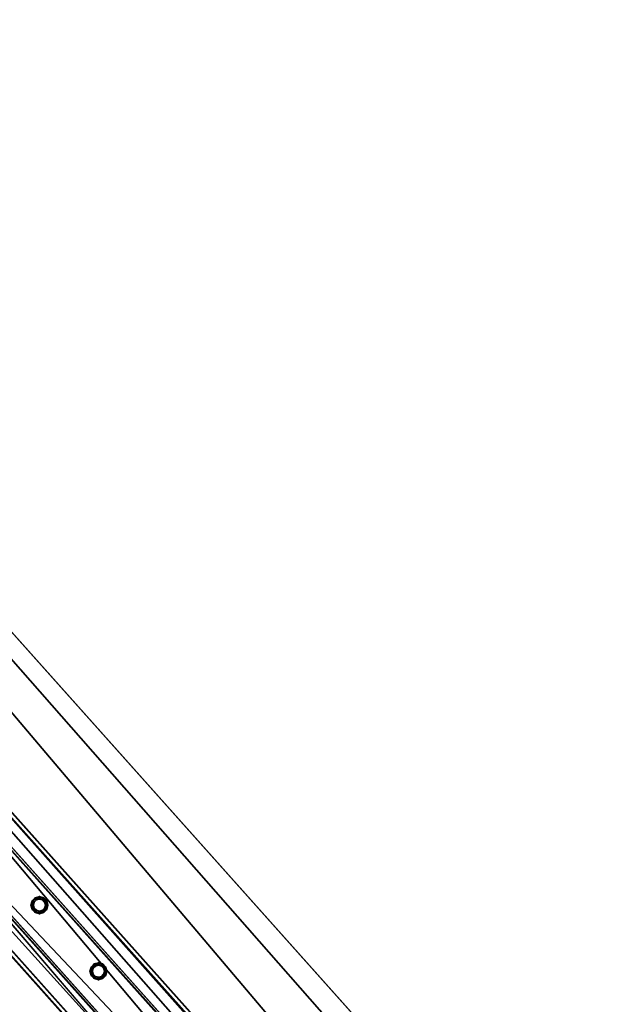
# Model space of a CAD drawing. Header units: millimetres. Extents: x 93711086 to 93775423, y 1247239064 to 1247319365.
# Tile 487 of 656: x 93722165 to 93722890, y 1247302796 to 1247304025. Entities that reach past the tile are written whole.
import ezdxf

# ---------------------------------------------------------------- set-up
doc = ezdxf.new("R2010")
doc.units = ezdxf.units.MM
doc.layers.add('BEAM', color=7, linetype='Continuous')
doc.layers.add('CONCRETE_ITEM', color=7, linetype='Continuous')

# ---------------------------------------------------------------- blocks, each defined once
blk = doc.blocks.new('15e559d2-59c4-40a1-8e6d-a9da91616b05')
at = {"color": 0, "transparency": 16777216}
mesh = blk.add_polyface(dxfattribs=at)
corners = [(93732402.8, 1247290959.4, 3988.8), (93732402.8, 1247290959.4, 4305.5), (93730959.6, 1247289572.9, 3633.7), (93730959.6, 1247289572.9, 3317), (93720519.9, 1247305091.1, 5616.6), (93732598.2, 1247291566.3, 4023.2), (93720299, 1247305338.5, 5063.5), (93732619.6, 1247291542.4, 4593.2), (93720317.4, 1247305317.9, 5553.6), (93732199.2, 1247291187.4, 4322.7), (93720106.2, 1247304728.6, 5525.8), (93719900, 1247304959.5, 5363), (93732205.9, 1247291179.8, 4502.5), (93719903.7, 1247304955.3, 5462.8), (93720167.2, 1247305212.8, 5169.7), (93732187.3, 1247291200.6, 4007), (93718371.4, 1247303668.6, 4381.7), (93732466.4, 1247291440.6, 4129.5), (93732486.7, 1247291466, 4033.2), (93720187.5, 1247305238.1, 5073.5), (93732260.8, 1247291223.5, 4572.4), (93720161.1, 1247304772.3, 5595.7), (93719958.6, 1247304999, 5532.7), (93718383.3, 1247303655.3, 4697.4)]
mesh.append_faces([[corners[k] for k in face] for face in [(0, 1, 2, 0), (2, 3, 0, 2), (4, 5, 6, 4), (4, 7, 5, 4), (6, 8, 4, 6), (9, 10, 11, 9), (10, 9, 12, 10), (13, 11, 10, 13), (3, 14, 15, 3), (3, 16, 14, 3), (17, 15, 14, 17), (15, 0, 3, 15), (18, 17, 19, 18), (14, 19, 17, 14), (5, 18, 6, 5), (19, 6, 18, 19), (20, 7, 4, 20), (4, 21, 20, 4), (12, 20, 21, 12), (21, 10, 12, 21), (22, 21, 4, 22), (4, 8, 22, 4), (10, 21, 13, 10), (22, 13, 21, 22), (2, 9, 23, 2), (9, 2, 1, 9), (11, 23, 9, 11), (23, 14, 16, 23), (13, 8, 11, 13), (8, 13, 22, 8), (23, 11, 14, 23), (14, 8, 6, 14), (8, 14, 11, 8), (6, 19, 14, 6), (20, 12, 9, 20), (20, 17, 7, 20), (17, 20, 9, 17), (5, 7, 17, 5), (15, 17, 9, 15), (18, 5, 17, 18), (3, 2, 16, 3), (23, 16, 2, 23), (0, 15, 1, 0), (9, 1, 15, 9)]], dxfattribs={"color": 0})
blk = doc.blocks.new('5bbbe152-908d-476c-86af-f8c3bda7d93c')
at = {"color": 0, "transparency": 16777216}
mesh = blk.add_polyface(dxfattribs=at)
corners = [(93732552.2, 1247291230.4, 5643.1), (93732470.4, 1247291493.6, 5652.9), (93732382.5, 1247291412, 5654.1), (93732639.5, 1247291312.7, 5641.9), (93732637.3, 1247291314.2, 5582), (93732468, 1247291495.2, 5592.9), (93732633.7, 1247291310.7, 5582), (93732464.4, 1247291491.8, 5593), (93732635.6, 1247291309.4, 5637), (93732466.5, 1247291490.3, 5647.9), (93732385.9, 1247291415.5, 5649), (93732553.6, 1247291235.3, 5583.1), (93732380.1, 1247291413.6, 5594.1), (93732383.8, 1247291417, 5594.1), (93732302.7, 1247291675.7, 5664.8), (93732214.1, 1247291594.7, 5666.1), (93732300.1, 1247291677.5, 5604.9), (93732296.5, 1247291674.1, 5604.9), (93732298.8, 1247291672.5, 5659.9), (93732217.6, 1247291598.3, 5661), (93732215.3, 1247291599.9, 5606.1), (93732211.6, 1247291596.5, 5606.2), (93731970.1, 1247292043.1, 5691.1), (93731880.9, 1247291962.8, 5692.4), (93731967.4, 1247292045.1, 5631.2), (93731963.7, 1247292041.7, 5631.2), (93731966.1, 1247292039.9, 5686.1), (93731884.4, 1247291966.3, 5687.4), (93731881.9, 1247291968.1, 5632.4), (93731878.2, 1247291964.8, 5632.5), (93720601.8, 1247304775.6, 6654), (93720512.4, 1247304695.7, 6655.4), (93720599.1, 1247304777.7, 6594.1), (93720595.3, 1247304774.4, 6594.2), (93720597.9, 1247304772.5, 6649.1), (93720515.9, 1247304699.2, 6650.3), (93720513.3, 1247304701.1, 6595.4), (93720509.6, 1247304697.7, 6595.5)]
mesh.append_faces([[corners[k] for k in face] for face in [(0, 1, 2, 0), (3, 5, 1, 3), (4, 7, 5, 4), (6, 9, 7, 6), (8, 10, 9, 8), (11, 12, 13, 11), (2, 14, 15, 2), (1, 16, 14, 1), (5, 17, 16, 5), (7, 18, 17, 7), (9, 19, 18, 9), (10, 20, 19, 10), (13, 21, 20, 13), (12, 15, 21, 12), (15, 22, 23, 15), (14, 24, 22, 14), (16, 25, 24, 16), (17, 26, 25, 17), (18, 27, 26, 18), (19, 28, 27, 19), (20, 29, 28, 20), (21, 23, 29, 21), (23, 30, 31, 23), (22, 32, 30, 22), (24, 33, 32, 24), (25, 34, 33, 25), (26, 35, 34, 26), (27, 36, 35, 27), (28, 37, 36, 28), (29, 31, 37, 29)]], dxfattribs={"vtx0": -1, "color": 0})
mesh.append_faces([[corners[k] for k in face] for face in [(30, 33, 34, 30), (35, 37, 31, 35)]], dxfattribs={"vtx0": -1, "vtx2": -1, "vtx3": -1, "color": 0})
mesh.append_faces([[corners[k] for k in face] for face in [(31, 30, 34, 31), (34, 35, 31, 34)]], dxfattribs={"vtx1": -1, "vtx2": -1, "vtx3": -1, "color": 0})
mesh.append_faces([[corners[k] for k in face] for face in [(3, 4, 5, 3), (4, 6, 7, 4), (6, 8, 9, 6), (2, 1, 14, 2), (1, 5, 16, 1), (5, 7, 17, 5), (7, 9, 18, 7), (9, 10, 19, 9), (10, 13, 20, 10), (13, 12, 21, 13), (12, 2, 15, 12), (15, 14, 22, 15), (14, 16, 24, 14), (16, 17, 25, 16), (17, 18, 26, 17), (18, 19, 27, 18), (19, 20, 28, 19), (20, 21, 29, 20), (21, 15, 23, 21), (23, 22, 30, 23), (22, 24, 32, 22), (24, 25, 33, 24), (25, 26, 34, 25), (26, 27, 35, 26), (27, 28, 36, 27), (28, 29, 37, 28), (29, 23, 31, 29), (30, 32, 33, 30), (35, 36, 37, 35)]], dxfattribs={"vtx2": -1, "vtx3": -1, "color": 0})
blk = doc.blocks.new('7b8a9bb0-2ea9-406e-89ec-d68e60a1a81a')
at = {"color": 0, "transparency": 16777216}
mesh = blk.add_polyface(dxfattribs=at)
corners = [(93723261.9, 1247301661.9, 5519.1), (93723306.6, 1247301701.9, 5519.1), (93721979.9, 1247303187.5, 5631.3), (93721935.1, 1247303147.6, 5631.3), (93723305.1, 1247301703.6, 5479.1), (93721978.4, 1247303189.2, 5591.3), (93723302.9, 1247301701.6, 5479.1), (93721976.1, 1247303187.2, 5591.3), (93723304.3, 1247301700, 5516.1), (93721977.5, 1247303185.7, 5628.3), (93723264, 1247301664, 5516.1), (93721937.2, 1247303149.7, 5628.3), (93723262.6, 1247301665.6, 5479.1), (93721935.9, 1247303151.2, 5591.3), (93723260.4, 1247301663.6, 5479.1), (93721933.6, 1247303149.2, 5591.3)]
mesh.append_faces([[corners[k] for k in face] for face in [(0, 2, 3, 0), (1, 5, 2, 1), (4, 7, 5, 4), (6, 9, 7, 6), (8, 11, 9, 8), (10, 13, 11, 10), (12, 15, 13, 12), (14, 3, 15, 14)]], dxfattribs={"vtx0": -1, "color": 0})
mesh.append_faces([[corners[k] for k in face] for face in [(2, 7, 9, 2), (11, 15, 3, 11), (0, 12, 10, 0), (8, 4, 1, 8)]], dxfattribs={"vtx0": -1, "vtx2": -1, "vtx3": -1, "color": 0})
mesh.append_faces([[corners[k] for k in face] for face in [(3, 2, 9, 3), (9, 11, 3, 9), (1, 0, 10, 1), (10, 8, 1, 10)]], dxfattribs={"vtx1": -1, "vtx2": -1, "vtx3": -1, "color": 0})
mesh.append_faces([[corners[k] for k in face] for face in [(0, 1, 2, 0), (1, 4, 5, 1), (4, 6, 7, 4), (6, 8, 9, 6), (8, 10, 11, 8), (10, 12, 13, 10), (12, 14, 15, 12), (14, 0, 3, 14), (2, 5, 7, 2), (11, 13, 15, 11), (0, 14, 12, 0), (8, 6, 4, 8)]], dxfattribs={"vtx2": -1, "vtx3": -1, "color": 0})
blk = doc.blocks.new('094e134a-bf4c-4fc4-8b44-7b9f861676fc')
at = {"color": 0, "transparency": 16777216}
mesh = blk.add_polyface(dxfattribs=at)
corners = [(93722263, 1247302830, 5606.3), (93722259.3, 1247302831, 5606.3), (93722259.3, 1247302831, 6506.3), (93722263, 1247302830, 6506.3), (93722256.5, 1247302833.7, 5606.3), (93722256.5, 1247302833.7, 6506.3), (93722255.5, 1247302837.4, 5606.3), (93722255.5, 1247302837.4, 6506.3), (93722256.5, 1247302841.1, 5606.3), (93722256.5, 1247302841.1, 6506.3), (93722259.3, 1247302843.9, 5606.3), (93722259.3, 1247302843.9, 6506.3), (93722263, 1247302844.9, 5606.3), (93722263, 1247302844.9, 6506.3), (93722266.7, 1247302843.9, 5606.3), (93722266.7, 1247302843.9, 6506.3), (93722269.4, 1247302841.1, 5606.3), (93722269.4, 1247302841.1, 6506.3), (93722270.4, 1247302837.4, 5606.3), (93722270.4, 1247302837.4, 6506.3), (93722269.4, 1247302833.7, 5606.3), (93722269.4, 1247302833.7, 6506.3), (93722266.7, 1247302831, 5606.3), (93722266.7, 1247302831, 6506.3), (93722263, 1247302826.8, 5606.3), (93722268.3, 1247302828.2, 5606.3), (93722268.3, 1247302828.2, 6506.3), (93722263, 1247302826.8, 6506.3), (93722272.2, 1247302832.1, 5606.3), (93722272.2, 1247302832.1, 6506.3), (93722273.6, 1247302837.4, 5606.3), (93722273.6, 1247302837.4, 6506.3), (93722272.2, 1247302842.7, 5606.3), (93722272.2, 1247302842.7, 6506.3), (93722268.3, 1247302846.6, 5606.3), (93722268.3, 1247302846.6, 6506.3), (93722263, 1247302848.1, 5606.3), (93722263, 1247302848.1, 6506.3), (93722257.7, 1247302846.6, 5606.3), (93722257.7, 1247302846.6, 6506.3), (93722253.8, 1247302842.7, 5606.3), (93722253.8, 1247302842.7, 6506.3), (93722252.3, 1247302837.4, 5606.3), (93722252.3, 1247302837.4, 6506.3), (93722253.8, 1247302832.1, 5606.3), (93722253.8, 1247302832.1, 6506.3), (93722257.7, 1247302828.2, 5606.3), (93722257.7, 1247302828.2, 6506.3)]
mesh.append_faces([[corners[k] for k in face] for face in [(0, 2, 3, 0), (1, 5, 2, 1), (4, 7, 5, 4), (6, 9, 7, 6), (8, 11, 9, 8), (10, 13, 11, 10), (12, 15, 13, 12), (14, 17, 15, 14), (16, 19, 17, 16), (18, 21, 19, 18), (20, 23, 21, 20), (22, 3, 23, 22), (24, 26, 27, 24), (25, 29, 26, 25), (28, 31, 29, 28), (30, 33, 31, 30), (32, 35, 33, 32), (34, 37, 35, 34), (36, 39, 37, 36), (38, 41, 39, 38), (40, 43, 41, 40), (42, 45, 43, 42), (44, 47, 45, 44), (46, 27, 47, 46)]], dxfattribs={"vtx0": -1, "color": 0})
mesh.append_faces([[corners[k] for k in face] for face in [(13, 33, 37, 13), (29, 33, 19, 29), (27, 29, 21, 27), (9, 37, 41, 9), (45, 27, 3, 45), (5, 41, 45, 5), (30, 25, 18, 30), (34, 30, 18, 34), (1, 25, 46, 1), (38, 34, 14, 38), (6, 46, 42, 6), (42, 38, 10, 42)]], dxfattribs={"vtx0": -1, "vtx1": -1, "vtx2": -1, "vtx3": -1, "color": 0})
mesh.append_faces([[corners[k] for k in face] for face in [(33, 15, 17, 33), (33, 17, 19, 33), (29, 19, 21, 29), (27, 21, 23, 27), (27, 23, 3, 27), (45, 3, 2, 45), (25, 20, 18, 25), (34, 18, 16, 34), (34, 16, 14, 34), (38, 14, 12, 38), (38, 12, 10, 38)]], dxfattribs={"vtx0": -1, "vtx2": -1, "vtx3": -1, "color": 0})
mesh.append_faces([[corners[k] for k in face] for face in [(13, 15, 33, 13), (11, 13, 37, 11), (9, 11, 37, 9), (7, 9, 41, 7), (5, 7, 41, 5), (2, 5, 45, 2), (22, 20, 25, 22), (0, 22, 25, 0), (1, 0, 25, 1), (4, 1, 46, 4), (6, 4, 46, 6), (8, 6, 42, 8), (10, 8, 42, 10)]], dxfattribs={"vtx1": -1, "vtx2": -1, "vtx3": -1, "color": 0})
mesh.append_faces([[corners[k] for k in face] for face in [(0, 1, 2, 0), (1, 4, 5, 1), (4, 6, 7, 4), (6, 8, 9, 6), (8, 10, 11, 8), (10, 12, 13, 10), (12, 14, 15, 12), (14, 16, 17, 14), (16, 18, 19, 16), (18, 20, 21, 18), (20, 22, 23, 20), (22, 0, 3, 22), (24, 25, 26, 24), (25, 28, 29, 25), (28, 30, 31, 28), (30, 32, 33, 30), (32, 34, 35, 32), (34, 36, 37, 34), (36, 38, 39, 36), (38, 40, 41, 38), (40, 42, 43, 40), (42, 44, 45, 42), (44, 46, 47, 44), (46, 24, 27, 46), (33, 35, 37, 33), (37, 39, 41, 37), (41, 43, 45, 41), (45, 47, 27, 45), (27, 26, 29, 27), (29, 31, 33, 29), (25, 24, 46, 25), (46, 44, 42, 46), (42, 40, 38, 42), (38, 36, 34, 38), (34, 32, 30, 34), (30, 28, 25, 30)]], dxfattribs={"vtx2": -1, "vtx3": -1, "color": 0})
blk = doc.blocks.new('1db4213d-ace9-443c-ba5a-f28cd46dec15')
at = {"color": 0, "transparency": 16777216}
mesh = blk.add_polyface(dxfattribs=at)
corners = [(93722189.3, 1247302912.5, 5612.6), (93722185.5, 1247302913.5, 5612.6), (93722185.5, 1247302913.5, 6512.6), (93722189.3, 1247302912.5, 6512.6), (93722182.8, 1247302916.2, 5612.6), (93722182.8, 1247302916.2, 6512.6), (93722181.8, 1247302919.9, 5612.6), (93722181.8, 1247302919.9, 6512.6), (93722182.8, 1247302923.7, 5612.6), (93722182.8, 1247302923.7, 6512.6), (93722185.5, 1247302926.4, 5612.6), (93722185.5, 1247302926.4, 6512.6), (93722189.3, 1247302927.4, 5612.6), (93722189.3, 1247302927.4, 6512.6), (93722193, 1247302926.4, 5612.6), (93722193, 1247302926.4, 6512.6), (93722195.7, 1247302923.7, 5612.6), (93722195.7, 1247302923.7, 6512.6), (93722196.7, 1247302919.9, 5612.6), (93722196.7, 1247302919.9, 6512.6), (93722195.7, 1247302916.2, 5612.6), (93722195.7, 1247302916.2, 6512.6), (93722193, 1247302913.5, 5612.6), (93722193, 1247302913.5, 6512.6), (93722189.3, 1247302909.3, 5612.6), (93722194.6, 1247302910.7, 5612.6), (93722194.6, 1247302910.7, 6512.6), (93722189.3, 1247302909.3, 6512.6), (93722198.5, 1247302914.6, 5612.6), (93722198.5, 1247302914.6, 6512.6), (93722199.9, 1247302919.9, 5612.6), (93722199.9, 1247302919.9, 6512.6), (93722198.5, 1247302925.3, 5612.6), (93722198.5, 1247302925.3, 6512.6), (93722194.6, 1247302929.2, 5612.6), (93722194.6, 1247302929.2, 6512.6), (93722189.3, 1247302930.6, 5612.6), (93722189.3, 1247302930.6, 6512.6), (93722183.9, 1247302929.2, 5612.6), (93722183.9, 1247302929.2, 6512.6), (93722180, 1247302925.3, 5612.6), (93722180, 1247302925.3, 6512.6), (93722178.6, 1247302919.9, 5612.6), (93722178.6, 1247302919.9, 6512.6), (93722180, 1247302914.6, 5612.6), (93722180, 1247302914.6, 6512.6), (93722183.9, 1247302910.7, 5612.6), (93722183.9, 1247302910.7, 6512.6)]
mesh.append_faces([[corners[k] for k in face] for face in [(0, 2, 3, 0), (1, 5, 2, 1), (4, 7, 5, 4), (6, 9, 7, 6), (8, 11, 9, 8), (10, 13, 11, 10), (12, 15, 13, 12), (14, 17, 15, 14), (16, 19, 17, 16), (18, 21, 19, 18), (20, 23, 21, 20), (22, 3, 23, 22), (24, 26, 27, 24), (25, 29, 26, 25), (28, 31, 29, 28), (30, 33, 31, 30), (32, 35, 33, 32), (34, 37, 35, 34), (36, 39, 37, 36), (38, 41, 39, 38), (40, 43, 41, 40), (42, 45, 43, 42), (44, 47, 45, 44), (46, 27, 47, 46)]], dxfattribs={"vtx0": -1, "color": 0})
mesh.append_faces([[corners[k] for k in face] for face in [(27, 29, 3, 27), (17, 29, 33, 17), (45, 27, 3, 45), (13, 33, 37, 13), (41, 45, 5, 41), (9, 37, 41, 9), (30, 25, 18, 30), (34, 30, 18, 34), (1, 25, 46, 1), (38, 34, 14, 38), (6, 46, 42, 6), (42, 38, 10, 42)]], dxfattribs={"vtx0": -1, "vtx1": -1, "vtx2": -1, "vtx3": -1, "color": 0})
mesh.append_faces([[corners[k] for k in face] for face in [(29, 21, 23, 29), (29, 23, 3, 29), (45, 3, 2, 45), (45, 2, 5, 45), (41, 5, 7, 41), (41, 7, 9, 41), (25, 20, 18, 25), (34, 18, 16, 34), (34, 16, 14, 34), (38, 14, 12, 38), (38, 12, 10, 38)]], dxfattribs={"vtx0": -1, "vtx2": -1, "vtx3": -1, "color": 0})
mesh.append_faces([[corners[k] for k in face] for face in [(19, 21, 29, 19), (17, 19, 29, 17), (15, 17, 33, 15), (13, 15, 33, 13), (11, 13, 37, 11), (9, 11, 37, 9), (22, 20, 25, 22), (0, 22, 25, 0), (1, 0, 25, 1), (4, 1, 46, 4), (6, 4, 46, 6), (8, 6, 42, 8), (10, 8, 42, 10)]], dxfattribs={"vtx1": -1, "vtx2": -1, "vtx3": -1, "color": 0})
mesh.append_faces([[corners[k] for k in face] for face in [(0, 1, 2, 0), (1, 4, 5, 1), (4, 6, 7, 4), (6, 8, 9, 6), (8, 10, 11, 8), (10, 12, 13, 10), (12, 14, 15, 12), (14, 16, 17, 14), (16, 18, 19, 16), (18, 20, 21, 18), (20, 22, 23, 20), (22, 0, 3, 22), (24, 25, 26, 24), (25, 28, 29, 25), (28, 30, 31, 28), (30, 32, 33, 30), (32, 34, 35, 32), (34, 36, 37, 34), (36, 38, 39, 36), (38, 40, 41, 38), (40, 42, 43, 40), (42, 44, 45, 42), (44, 46, 47, 44), (46, 24, 27, 46), (29, 31, 33, 29), (33, 35, 37, 33), (37, 39, 41, 37), (41, 43, 45, 41), (45, 47, 27, 45), (27, 26, 29, 27), (25, 24, 46, 25), (46, 44, 42, 46), (42, 40, 38, 42), (38, 36, 34, 38), (34, 32, 30, 34), (30, 28, 25, 30)]], dxfattribs={"vtx2": -1, "vtx3": -1, "color": 0})

msp = doc.modelspace()

# ---------------------------------------------------------------- block references
at = {"layer": 'BEAM', "color": 156, "true_color": 0x1e4383, "transparency": 33554687}
msp.add_blockref('5bbbe152-908d-476c-86af-f8c3bda7d93c', (0, 0), dxfattribs=at)
at = {"layer": 'BEAM', "color": 77, "true_color": 0x5b9723, "transparency": 33554687}
for name in ['7b8a9bb0-2ea9-406e-89ec-d68e60a1a81a', '1db4213d-ace9-443c-ba5a-f28cd46dec15', '094e134a-bf4c-4fc4-8b44-7b9f861676fc']:
    msp.add_blockref(name, (0, 0), dxfattribs=at)
at = {"layer": 'CONCRETE_ITEM', "color": 222, "true_color": 0xc0298d, "transparency": 33554687}
msp.add_blockref('15e559d2-59c4-40a1-8e6d-a9da91616b05', (0, 0), dxfattribs=at)

doc.saveas('drawing.dxf')
